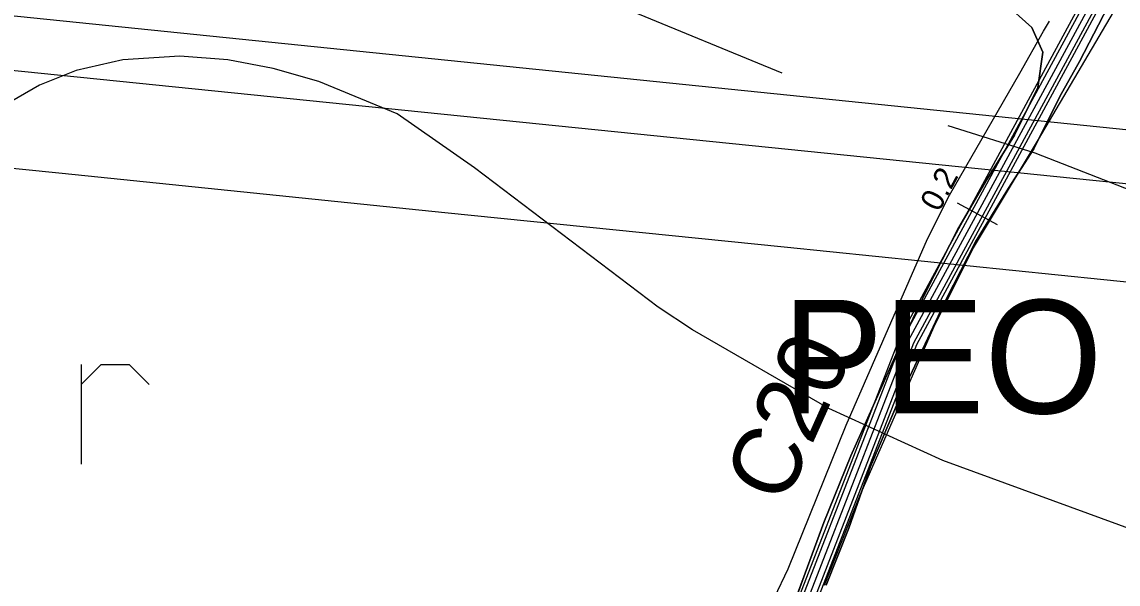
# Model space of a CAD drawing. Extents: x -662620 to -656370, y -1067090 to -1062990.
# Drawn here: x -659132.3 to -658890.8, y -1064523.8 to -1064400 of the extents above; entities that cross this region are included whole.
import ezdxf

# ---------------------------------------------------------------- set-up
doc = ezdxf.new("R2010")
doc.units = 0
for name, color, linetype in [('CESTA_ZABOR', 7, 'Continuous'), ('Default', 7, 'Continuous'), ('ELEK__VEDENÍ_VN_-_NADZEMNÍ', 7, 'Continuous'), ('ELEK__VEDENÍ_VVN_-_NADZEMNÍ', 7, 'Continuous'), ('Organizacni_opatreni_ochranne_zatravnení__protierozni_rozmistovani_plodin__osevni_postup__stridani_plodin', 7, 'Continuous'), ('ORNÁ_PŮDA_-_STÁVAJÍCÍ', 7, 'Continuous'), ('ORNÁ_PŮDA_-_ZNAČKA', 7, 'Continuous'), ('OSTATNÍ_PLOCHA_-_STÁVAJÍCÍ', 7, 'Continuous'), ('POLNÍ_CESTA_STÁVAJÍCÍ_-_KRAJ', 7, 'Continuous'), ('POLNÍ_CESTA_STÁVAJÍCÍ_-_OSA', 7, 'Continuous'), ('Popis_objektů_polních_cest_stávajících', 7, 'Continuous'), ('SDELOVACÍ_VEDENÍ_-_PODZEMNÍ', 7, 'Continuous'), ('VRSTEVNICE_ZDŮRAZNĚNÁ', 7, 'Continuous'), ('VRSTEVNICE_ZÁKLADNÍ', 7, 'Continuous')]:
    doc.layers.add(name, color=color, linetype=linetype)

msp = doc.modelspace()

# ---------------------------------------------------------------- linework, layer by layer
at = {"layer": 'CESTA_ZABOR'}
for points in [[(-658850.78, -1064206.17), (-658849.82, -1064288.97), (-658853.72, -1064306.86), (-658873.97, -1064352.16), (-658894.32, -1064393.94), (-658935.88, -1064470.74), (-658961.41, -1064536.49), (-658977.51, -1064568.47), (-659006.42, -1064613.59), (-659008.62, -1064621.38), (-659011.03, -1064620.7), (-659008.73, -1064612.55), (-658979.69, -1064567.23), (-658963.7, -1064535.48), (-658938.15, -1064469.68), (-658896.54, -1064392.8), (-658876.23, -1064351.11), (-658856.11, -1064306.07), (-658852.32, -1064288.72), (-658853.28, -1064206.2), (-658850.78, -1064206.17), (-658850.78, -1064206.17)], [(-658850.78, -1064206.17), (-658849.82, -1064288.97), (-658853.72, -1064306.86), (-658873.97, -1064352.16), (-658894.32, -1064393.94), (-658935.88, -1064470.74), (-658961.41, -1064536.49), (-658977.51, -1064568.47), (-659006.42, -1064613.59), (-659008.62, -1064621.38), (-659011.03, -1064620.7), (-659008.73, -1064612.55), (-658979.69, -1064567.23), (-658963.7, -1064535.48), (-658938.15, -1064469.68), (-658896.54, -1064392.8), (-658876.23, -1064351.11), (-658856.11, -1064306.07), (-658852.32, -1064288.72), (-658853.28, -1064206.2)]]:
    msp.add_lwpolyline(points, dxfattribs=at)
at = {"layer": 'ELEK__VEDENÍ_VN_-_NADZEMNÍ'}
msp.add_lwpolyline([(-659202.89, -1064425.33), (-659202.87, -1064425.33), (-659123.42, -1064433.34), (-659039.17, -1064442.02), (-658964.38, -1064449.54), (-658883.91, -1064457.75), (-658803.31, -1064465.69), (-658730.05, -1064473.04), (-658656.44, -1064480.63), (-658574.39, -1064488.96), (-658493.4, -1064497.29), (-658425.62, -1064523.99), (-658343.49, -1064556.56), (-658326.71, -1064559.93)], dxfattribs=at)
at = {"layer": 'ELEK__VEDENÍ_VVN_-_NADZEMNÍ'}
for points in [[(-659218.08, -1064389.98), (-658852.47, -1064427.42), (-658490.13, -1064464.32), (-658238.99, -1064486.08)], [(-658491.32, -1064476.36), (-658853.78, -1064439.3), (-659212.59, -1064402.76)]]:
    msp.add_lwpolyline(points, dxfattribs=at)
at = {"layer": 'Organizacni_opatreni_ochranne_zatravnení__protierozni_rozmistovani_plodin__osevni_postup__stridani_plodin'}
msp.add_lwpolyline([(-658955.5, -1064524.1), (-658947.7, -1064504.4), (-658931.1, -1064466.6), (-658922.7, -1064449.8), (-658908.4, -1064425.9), (-658888.66, -1064392.43), (-658853.04, -1064329.93), (-658845.31, -1064315.31), (-658840.9, -1064304.7), (-658830.6, -1064275), (-658827.5, -1064265.3), (-658824.4, -1064249.3), (-658821.7, -1064230.3), (-658821.9, -1064223.1), (-658822.6, -1064219.4), (-658824.8, -1064217.8), (-658832.1, -1064214), (-658841.2, -1064209.3), (-658847.7, -1064206.1), (-658837.64, -1064159.58)], dxfattribs=at)
at = {"layer": 'ORNÁ_PŮDA_-_STÁVAJÍCÍ'}
for p, q in [((-658916.11, -1064395.68), (-658909.87, -1064401.25)), ((-658899.32, -1064408.71), (-658893.02, -1064396.55)), ((-658909.87, -1064401.25), (-658907.45, -1064406.7)), ((-658907.45, -1064406.7), (-658908.52, -1064414.48)), ((-658903.67, -1064416.43), (-658899.32, -1064408.71)), ((-658908.52, -1064414.48), (-658913.63, -1064424.94)), ((-658909.41, -1064427.94), (-658903.67, -1064416.43)), ((-658913.63, -1064424.94), (-658919.95, -1064435.08)), ((-658915.01, -1064436.6), (-658909.41, -1064427.94)), ((-658919.95, -1064435.08), (-658926.22, -1064445.82)), ((-658922.26, -1064448.46), (-658915.01, -1064436.6)), ((-658926.22, -1064445.82), (-658933.07, -1064459.18)), ((-658928.74, -1064461.04), (-658922.26, -1064448.46)), ((-658933.07, -1064459.18), (-658938.93, -1064471.37)), ((-658934.5, -1064473.39), (-658928.74, -1064461.04)), ((-658938.93, -1064471.37), (-658943.44, -1064481.61)), ((-658938.96, -1064482.95), (-658934.5, -1064473.39)), ((-658943.44, -1064481.61), (-658949.7, -1064495.59)), ((-658945.38, -1064497.96), (-658938.96, -1064482.95)), ((-658949.7, -1064495.59), (-658955.68, -1064510.23)), ((-658950.14, -1064511.52), (-658945.38, -1064497.96)), ((-658955.68, -1064510.23), (-658959.79, -1064521.44)), ((-658955.16, -1064524.06), (-658950.14, -1064511.52)), ((-658959.79, -1064521.44), (-658963.79, -1064532.29))]:
    msp.add_line(p, q, dxfattribs=at)
for points in [[(-658955.16, -1064524.06), (-658950.14, -1064511.52), (-658945.38, -1064497.96), (-658938.96, -1064482.95), (-658934.5, -1064473.39), (-658928.74, -1064461.04), (-658922.26, -1064448.46), (-658915.01, -1064436.6), (-658909.41, -1064427.94), (-658903.67, -1064416.43), (-658899.32, -1064408.71), (-658893.02, -1064396.55), (-658888.66, -1064388.24)], [(-658916.11, -1064395.68), (-658909.87, -1064401.25), (-658907.45, -1064406.7), (-658908.52, -1064414.48), (-658913.63, -1064424.94), (-658919.95, -1064435.08), (-658926.22, -1064445.82), (-658933.07, -1064459.18), (-658938.93, -1064471.37), (-658943.44, -1064481.61), (-658949.7, -1064495.59), (-658955.68, -1064510.23), (-658959.79, -1064521.44), (-658963.79, -1064532.29)]]:
    msp.add_lwpolyline(points, dxfattribs=at)
at = {"layer": 'ORNÁ_PŮDA_-_ZNAČKA'}
for points in [[(-659119.22, -1064475.48), (-659119.22, -1064497.4)], [(-659119.22, -1064479.86), (-659114.84, -1064475.48)], [(-659114.84, -1064475.48), (-659108.7, -1064475.48)], [(-659108.7, -1064475.48), (-659104.31, -1064479.86)]]:
    msp.add_lwpolyline(points, dxfattribs=at)
at = {"layer": 'OSTATNÍ_PLOCHA_-_STÁVAJÍCÍ'}
for p, q in [((-658909.87, -1064401.25), (-658916.11, -1064395.68)), ((-658909.87, -1064401.25), (-658916.11, -1064395.68)), ((-658893.02, -1064396.55), (-658899.32, -1064408.71)), ((-658893.02, -1064396.55), (-658899.32, -1064408.71)), ((-658907.45, -1064406.7), (-658909.87, -1064401.25)), ((-658907.45, -1064406.7), (-658909.87, -1064401.25)), ((-658908.52, -1064414.48), (-658907.45, -1064406.7)), ((-658908.52, -1064414.48), (-658907.45, -1064406.7)), ((-658899.32, -1064408.71), (-658903.67, -1064416.43)), ((-658899.32, -1064408.71), (-658903.67, -1064416.43)), ((-658913.63, -1064424.94), (-658908.52, -1064414.48)), ((-658913.63, -1064424.94), (-658908.52, -1064414.48)), ((-658903.67, -1064416.43), (-658909.41, -1064427.94)), ((-658903.67, -1064416.43), (-658909.41, -1064427.94)), ((-658919.95, -1064435.08), (-658913.63, -1064424.94)), ((-658919.95, -1064435.08), (-658913.63, -1064424.94)), ((-658909.41, -1064427.94), (-658915.01, -1064436.6)), ((-658909.41, -1064427.94), (-658915.01, -1064436.6)), ((-658926.22, -1064445.82), (-658919.95, -1064435.08)), ((-658926.22, -1064445.82), (-658919.95, -1064435.08)), ((-658915.01, -1064436.6), (-658922.26, -1064448.46)), ((-658915.01, -1064436.6), (-658922.26, -1064448.46)), ((-658933.07, -1064459.18), (-658926.22, -1064445.82)), ((-658933.07, -1064459.18), (-658926.22, -1064445.82)), ((-658922.26, -1064448.46), (-658928.74, -1064461.04)), ((-658922.26, -1064448.46), (-658928.74, -1064461.04)), ((-658938.93, -1064471.37), (-658933.07, -1064459.18)), ((-658938.93, -1064471.37), (-658933.07, -1064459.18)), ((-658928.74, -1064461.04), (-658934.5, -1064473.39)), ((-658928.74, -1064461.04), (-658934.5, -1064473.39)), ((-658943.44, -1064481.61), (-658938.93, -1064471.37)), ((-658943.44, -1064481.61), (-658938.93, -1064471.37)), ((-658934.5, -1064473.39), (-658938.96, -1064482.95)), ((-658934.5, -1064473.39), (-658938.96, -1064482.95)), ((-658949.7, -1064495.59), (-658943.44, -1064481.61)), ((-658949.7, -1064495.59), (-658943.44, -1064481.61)), ((-658938.96, -1064482.95), (-658945.38, -1064497.96)), ((-658938.96, -1064482.95), (-658945.38, -1064497.96)), ((-658955.68, -1064510.23), (-658949.7, -1064495.59)), ((-658955.68, -1064510.23), (-658949.7, -1064495.59)), ((-658945.38, -1064497.96), (-658950.14, -1064511.52)), ((-658945.38, -1064497.96), (-658950.14, -1064511.52)), ((-658959.79, -1064521.44), (-658955.68, -1064510.23)), ((-658959.79, -1064521.44), (-658955.68, -1064510.23)), ((-658950.14, -1064511.52), (-658955.16, -1064524.06)), ((-658950.14, -1064511.52), (-658955.16, -1064524.06)), ((-658963.79, -1064532.29), (-658959.79, -1064521.44)), ((-658963.79, -1064532.29), (-658959.79, -1064521.44))]:
    msp.add_line(p, q, dxfattribs=at)
for points in [[(-658888.66, -1064388.24), (-658893.02, -1064396.55), (-658899.32, -1064408.71), (-658903.67, -1064416.43), (-658909.41, -1064427.94), (-658915.01, -1064436.6), (-658922.26, -1064448.46), (-658928.74, -1064461.04), (-658934.5, -1064473.39), (-658938.96, -1064482.95), (-658945.38, -1064497.96), (-658950.14, -1064511.52), (-658955.16, -1064524.06)], [(-658888.66, -1064388.24), (-658893.02, -1064396.55), (-658899.32, -1064408.71), (-658903.67, -1064416.43), (-658909.41, -1064427.94), (-658915.01, -1064436.6), (-658922.26, -1064448.46), (-658928.74, -1064461.04), (-658934.5, -1064473.39), (-658938.96, -1064482.95), (-658945.38, -1064497.96), (-658950.14, -1064511.52), (-658955.16, -1064524.06)], [(-658963.79, -1064532.29), (-658959.79, -1064521.44), (-658955.68, -1064510.23), (-658949.7, -1064495.59), (-658943.44, -1064481.61), (-658938.93, -1064471.37), (-658933.07, -1064459.18), (-658926.22, -1064445.82), (-658919.95, -1064435.08), (-658913.63, -1064424.94), (-658908.52, -1064414.48), (-658907.45, -1064406.7), (-658909.87, -1064401.25), (-658916.11, -1064395.68)], [(-658963.79, -1064532.29), (-658959.79, -1064521.44), (-658955.68, -1064510.23), (-658949.7, -1064495.59), (-658943.44, -1064481.61), (-658938.93, -1064471.37), (-658933.07, -1064459.18), (-658926.22, -1064445.82), (-658919.95, -1064435.08), (-658913.63, -1064424.94), (-658908.52, -1064414.48), (-658907.45, -1064406.7), (-658909.87, -1064401.25), (-658916.11, -1064395.68)]]:
    msp.add_lwpolyline(points, dxfattribs=at)
at = {"layer": 'POLNÍ_CESTA_STÁVAJÍCÍ_-_KRAJ'}
for points in [[(-659007.02, -1064618.25), (-659005.73, -1064613.9), (-658976.86, -1064568.84), (-658960.72, -1064536.8), (-658935.2, -1064471.05), (-658893.67, -1064394.32), (-658873.29, -1064352.48), (-658853.01, -1064307.09), (-658849.07, -1064289.05), (-658850.03, -1064206.16)], [(-659011.76, -1064624.99), (-659011.84, -1064620.83), (-659009.42, -1064612.24), (-658980.34, -1064566.85), (-658964.38, -1064535.17), (-658938.83, -1064469.37), (-658897.19, -1064392.41)]]:
    msp.add_lwpolyline(points, dxfattribs=at)
at = {"layer": 'POLNÍ_CESTA_STÁVAJÍCÍ_-_OSA'}
for points in [[(-659009.82, -1064621.04), (-659007.57, -1064613.07), (-658978.6, -1064567.85), (-658962.55, -1064535.98), (-658937.01, -1064470.21), (-658895.43, -1064393.37), (-658875.1, -1064351.64), (-658854.92, -1064306.46), (-658851.07, -1064288.84), (-658852.03, -1064206.19)], [(-658926.29, -1064439.88), (-658917.49, -1064444.64)]]:
    msp.add_lwpolyline(points, dxfattribs=at)
at = {"layer": 'SDELOVACÍ_VEDENÍ_-_PODZEMNÍ'}
msp.add_lwpolyline([(-658969.51, -1064533.13), (-658963.54, -1064520.47), (-658950.71, -1064488.86), (-658932.79, -1064447.79), (-658927.94, -1064438.14), (-658912.51, -1064411.3), (-658907.26, -1064402.03), (-658905.93, -1064399.84)], dxfattribs=at)
msp.add_lwpolyline([(-658969.51, -1064533.13), (-658963.54, -1064520.47), (-658950.71, -1064488.86), (-658932.79, -1064447.79), (-658927.94, -1064438.14), (-658912.51, -1064411.3), (-658907.26, -1064402.03), (-658905.93, -1064399.84)], dxfattribs=at)
msp.add_lwpolyline([(-658969.51, -1064533.13), (-658963.54, -1064520.47), (-658950.71, -1064488.86), (-658932.79, -1064447.79), (-658927.94, -1064438.14), (-658912.51, -1064411.3), (-658907.26, -1064402.03), (-658905.93, -1064399.84)], dxfattribs=at)
msp.add_lwpolyline([(-658969.51, -1064533.13), (-658963.54, -1064520.47), (-658950.71, -1064488.86), (-658932.79, -1064447.79), (-658927.94, -1064438.14), (-658912.51, -1064411.3), (-658907.26, -1064402.03), (-658905.93, -1064399.84)], dxfattribs=at)
msp.add_lwpolyline([(-658969.51, -1064533.13), (-658963.54, -1064520.47), (-658950.71, -1064488.86), (-658932.79, -1064447.79), (-658927.94, -1064438.14), (-658912.51, -1064411.3), (-658907.26, -1064402.03), (-658905.93, -1064399.84)], dxfattribs=at)
msp.add_lwpolyline([(-658969.51, -1064533.13), (-658963.54, -1064520.47), (-658950.71, -1064488.86), (-658932.79, -1064447.79), (-658927.94, -1064438.14), (-658912.51, -1064411.3), (-658907.26, -1064402.03), (-658905.93, -1064399.84)], dxfattribs=at)
msp.add_lwpolyline([(-658969.51, -1064533.13), (-658963.54, -1064520.47), (-658950.71, -1064488.86), (-658932.79, -1064447.79), (-658927.94, -1064438.14), (-658912.51, -1064411.3), (-658907.26, -1064402.03), (-658905.93, -1064399.84)], dxfattribs=at)
msp.add_lwpolyline([(-658969.51, -1064533.13), (-658963.54, -1064520.47), (-658950.71, -1064488.86), (-658932.79, -1064447.79), (-658927.94, -1064438.14), (-658912.51, -1064411.3), (-658907.26, -1064402.03), (-658905.93, -1064399.84)], dxfattribs=at)
msp.add_lwpolyline([(-658969.51, -1064533.13), (-658963.54, -1064520.47), (-658950.71, -1064488.86), (-658932.79, -1064447.79), (-658927.94, -1064438.14), (-658912.51, -1064411.3), (-658907.26, -1064402.03), (-658905.93, -1064399.84)], dxfattribs=at)
msp.add_lwpolyline([(-658969.51, -1064533.13), (-658963.54, -1064520.47), (-658950.71, -1064488.86), (-658932.79, -1064447.79), (-658927.94, -1064438.14), (-658912.51, -1064411.3), (-658907.26, -1064402.03), (-658905.93, -1064399.84)], dxfattribs=at)
msp.add_lwpolyline([(-658969.51, -1064533.13), (-658963.54, -1064520.47), (-658950.71, -1064488.86), (-658932.79, -1064447.79), (-658927.94, -1064438.14), (-658912.51, -1064411.3), (-658907.26, -1064402.03), (-658905.93, -1064399.84)], dxfattribs=at)
msp.add_lwpolyline([(-658969.51, -1064533.13), (-658963.54, -1064520.47), (-658950.71, -1064488.86), (-658932.79, -1064447.79), (-658927.94, -1064438.14), (-658912.51, -1064411.3), (-658907.26, -1064402.03), (-658905.93, -1064399.84)], dxfattribs=at)
msp.add_lwpolyline([(-658969.51, -1064533.13), (-658963.54, -1064520.47), (-658950.71, -1064488.86), (-658932.79, -1064447.79), (-658927.94, -1064438.14), (-658912.51, -1064411.3), (-658907.26, -1064402.03), (-658905.93, -1064399.84)], dxfattribs=at)
msp.add_lwpolyline([(-658969.51, -1064533.13), (-658963.54, -1064520.47), (-658950.71, -1064488.86), (-658932.79, -1064447.79), (-658927.94, -1064438.14), (-658912.51, -1064411.3), (-658907.26, -1064402.03), (-658905.93, -1064399.84)], dxfattribs=at)
msp.add_lwpolyline([(-658969.51, -1064533.13), (-658963.54, -1064520.47), (-658950.71, -1064488.86), (-658932.79, -1064447.79), (-658927.94, -1064438.14), (-658912.51, -1064411.3), (-658907.26, -1064402.03), (-658905.93, -1064399.84)], dxfattribs=at)
msp.add_lwpolyline([(-658969.51, -1064533.13), (-658963.54, -1064520.47), (-658950.71, -1064488.86), (-658932.79, -1064447.79), (-658927.94, -1064438.14), (-658912.51, -1064411.3), (-658907.26, -1064402.03), (-658905.93, -1064399.84)], dxfattribs=at)
msp.add_lwpolyline([(-658969.51, -1064533.13), (-658963.54, -1064520.47), (-658950.71, -1064488.86), (-658932.79, -1064447.79), (-658927.94, -1064438.14), (-658912.51, -1064411.3), (-658907.26, -1064402.03), (-658905.93, -1064399.84)], dxfattribs=at)
msp.add_lwpolyline([(-658969.51, -1064533.13), (-658963.54, -1064520.47), (-658950.71, -1064488.86), (-658932.79, -1064447.79), (-658927.94, -1064438.14), (-658912.51, -1064411.3), (-658907.26, -1064402.03), (-658905.93, -1064399.84)], dxfattribs=at)
at = {"layer": 'VRSTEVNICE_ZDŮRAZNĚNÁ'}
for points in [[(-659155.7, -1064327.78), (-659129.25, -1064339.07), (-659114.96, -1064343.78), (-659086.37, -1064355.36), (-659072.08, -1064359.94), (-659057.79, -1064365.94), (-659037.78, -1064375.8), (-659017.62, -1064387.66), (-658999.18, -1064397.1), (-658964.88, -1064411.25)], [(-658928.33, -1064422.84), (-658909.2, -1064428.86)], [(-658909.2, -1064428.86), (-658877.41, -1064441.26), (-658849.96, -1064450.13), (-658825.95, -1064459.99), (-658815.66, -1064463.28), (-658798.51, -1064467.56), (-658790.79, -1064465.85), (-658782.21, -1064462.85), (-658763.2, -1064454.27), (-658752.48, -1064447.98), (-658733.04, -1064433.97)]]:
    msp.add_lwpolyline(points, dxfattribs=at)
at = {"layer": 'VRSTEVNICE_ZÁKLADNÍ'}
for points in [[(-658992.18, -1064462.85), (-659032.63, -1064432.12), (-659049.64, -1064420.25), (-659066.93, -1064413.11), (-659076.94, -1064410.25), (-659086.95, -1064408.39), (-659097.52, -1064407.53), (-659110.1, -1064408.39), (-659120.39, -1064410.68), (-659128.4, -1064413.96), (-659136.4, -1064418.54)], [(-658992.18, -1064462.85), (-659032.63, -1064432.12), (-659049.64, -1064420.25), (-659066.93, -1064413.11), (-659076.94, -1064410.25), (-659086.95, -1064408.39), (-659097.52, -1064407.53), (-659110.1, -1064408.39), (-659120.39, -1064410.68), (-659128.4, -1064413.96), (-659136.4, -1064418.54)], [(-658735.9, -1064508.16), (-658756.48, -1064514.87), (-658770.21, -1064517.88), (-658797.65, -1064521.88), (-658817.09, -1064523.59), (-658834.24, -1064523.59), (-658852.54, -1064521.45), (-658868.54, -1064518.02), (-658883.84, -1064513.3), (-658929.43, -1064496.58), (-658954.59, -1064485.14), (-658984.6, -1064467.85), (-658992.18, -1064462.85)], [(-658735.9, -1064508.16), (-658756.48, -1064514.87), (-658770.21, -1064517.88), (-658797.65, -1064521.88), (-658817.09, -1064523.59), (-658834.24, -1064523.59), (-658852.54, -1064521.45), (-658868.54, -1064518.02), (-658883.84, -1064513.3), (-658929.43, -1064496.58), (-658954.59, -1064485.14), (-658984.6, -1064467.85), (-658992.18, -1064462.85)]]:
    msp.add_lwpolyline(points, dxfattribs=at)

# ---------------------------------------------------------------- texts
at = {"layer": 'Default'}
msp.add_text('0.2', height=5, rotation=61.5788, dxfattribs=at).set_placement((-658930.31, -1064442.06))
at = {"layer": 'Organizacni_opatreni_ochranne_zatravnení__protierozni_rozmistovani_plodin__osevni_postup__stridani_plodin'}
msp.add_text('PEO 1, os. postup', height=25, dxfattribs=at).set_placement((-658964.86, -1064486.24))
at = {"layer": 'Popis_objektů_polních_cest_stávajících'}
msp.add_text('C20', height=15, rotation=65.8826, dxfattribs=at).set_placement((-658964.32, -1064506.74))

doc.saveas('drawing.dxf')
